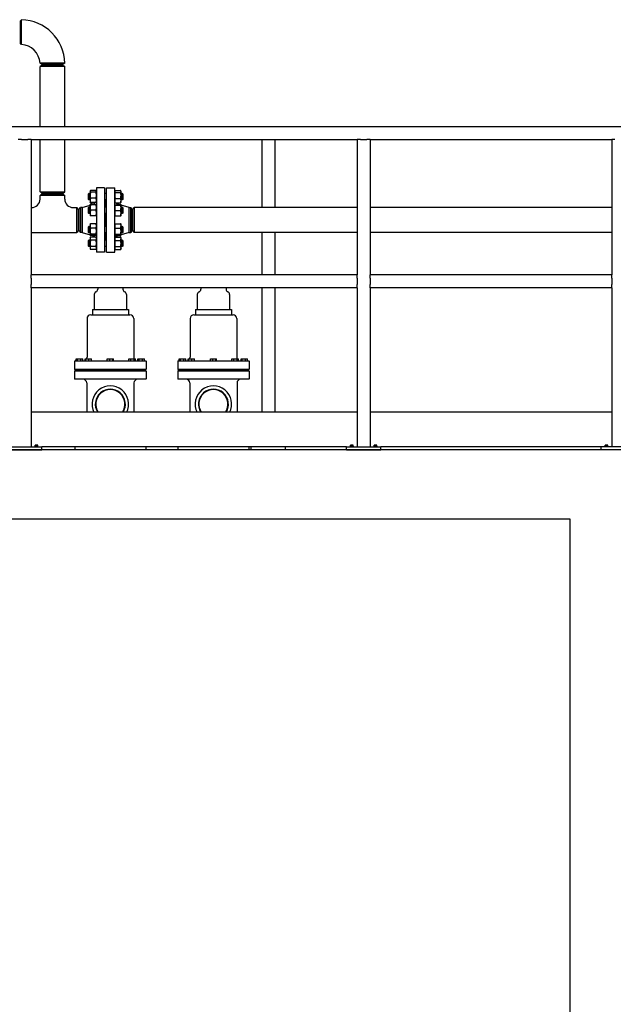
# Model space of a CAD drawing. Header units: inches. Extents: x 24 to 1128, y -69 to 748.
# Tile 508 of 656: x 660 to 729, y 275 to 389. Entities that reach past the tile are written whole.
import ezdxf

# ---------------------------------------------------------------- set-up
doc = ezdxf.new("R2010")
doc.units = ezdxf.units.IN
doc.header["$LTSCALE"] = 32
doc.header["$MEASUREMENT"] = 0
doc.layers.add('Visible (ANSI)', color=7, linetype='Continuous', lineweight=30)

msp = doc.modelspace()

# ---------------------------------------------------------------- linework, layer by layer
at = {"layer": 'Visible (ANSI)'}
for p, q in [((660.28563, 389.10117), (660.42801, 389.28672)), ((660.28563, 389.10107), (660.28563, 386.59617)), ((660.42795, 386.40428), (660.28563, 386.59617)), ((662.78313, 384.09867), (662.59124, 384.24099)), ((662.78563, 383.97367), (662.59813, 383.8298)), ((665.47313, 383.8298), (662.59813, 383.8298)), ((662.59813, 376.85867), (662.59813, 383.8298)), ((662.78313, 384.09867), (665.28803, 384.09867)), ((662.78563, 383.97367), (665.28563, 383.97367)), ((665.28563, 383.97367), (665.47313, 383.8298)), ((665.47368, 384.24104), (665.28813, 384.09867)), ((665.47313, 376.85867), (665.47313, 383.8298)), ((620.57163, 376.85867), (730.27356, 376.85867)), ((660.42613, 375.35867), (660.05113, 375.35867)), ((660.42613, 375.35867), (661.17613, 375.35867)), ((661.55113, 375.35867), (661.17613, 375.35867)), ((661.55113, 375.35867), (661.55113, 359.60867)), ((661.55113, 375.35867), (699.53063, 375.35867)), ((662.59813, 369.25254), (662.59813, 375.35867)), ((665.47313, 369.25254), (665.47313, 375.35867)), ((688.43688, 375.35867), (688.43688, 367.42117)), ((689.93688, 375.35867), (689.93688, 367.42117)), ((699.53063, 375.35867), (699.53063, 359.60867)), ((699.90563, 375.35867), (699.53063, 375.35867)), ((699.90563, 375.35867), (700.65563, 375.35867)), ((701.03063, 375.35867), (700.65563, 375.35867)), ((701.03063, 375.35867), (701.03063, 359.60867)), ((701.03063, 375.35867), (729.15563, 375.35867)), ((729.15563, 375.35867), (729.15563, 359.60867)), ((729.53063, 375.35867), (729.15563, 375.35867)), ((662.78313, 368.98367), (662.59563, 368.8398)), ((662.59813, 369.25254), (665.47313, 369.25254)), ((662.78563, 369.10867), (662.59813, 369.25254)), ((662.78313, 368.98367), (665.28813, 368.98367)), ((665.28563, 369.10867), (662.78563, 369.10867)), ((665.28563, 369.10867), (665.47313, 369.25254)), ((665.28813, 368.98367), (665.47563, 368.8398)), ((668.22563, 369.01238), (668.28813, 369.07488)), ((668.22563, 368.38738), (668.22563, 369.01238)), ((668.28813, 369.07488), (668.28813, 368.32488)), ((668.42663, 369.07488), (668.28813, 369.07488)), ((668.42663, 369.32488), (668.43691, 369.34692)), ((668.42663, 369.32488), (668.42663, 369.30358)), ((668.42663, 369.30358), (668.42663, 368.86164)), ((668.42663, 368.86164), (668.42663, 368.25793)), ((668.43691, 369.34692), (668.47172, 369.42156)), ((669.11555, 369.42156), (668.47172, 369.42156)), ((669.11555, 369.39697), (668.47172, 369.39697)), ((669.11555, 369.21019), (668.47172, 369.21019)), ((669.15035, 369.34692), (669.11555, 369.42156)), ((669.16063, 369.32488), (669.15035, 369.34692)), ((669.16063, 369.73367), (669.16063, 362.23367)), ((670.10063, 369.73367), (669.16063, 369.73367)), ((670.10063, 369.73367), (670.10063, 362.23367)), ((670.35063, 369.07488), (670.10063, 369.07488)), ((670.35063, 362.23367), (670.35063, 369.73367)), ((670.35063, 369.73367), (671.29063, 369.73367)), ((671.29063, 362.23367), (671.29063, 369.73367)), ((671.29063, 369.32488), (671.30293, 369.35124)), ((671.33572, 369.4012), (671.97955, 369.4012)), ((671.33572, 369.19795), (671.97955, 369.19795)), ((672.02463, 369.32488), (672.01234, 369.35124)), ((672.02463, 369.29958), (672.02463, 369.32488)), ((672.02463, 368.84728), (672.02463, 369.29958)), ((672.16313, 369.07488), (672.02463, 369.07488)), ((672.16313, 368.32488), (672.16313, 369.07488)), ((672.22563, 369.01238), (672.16313, 369.07488)), ((672.22563, 369.01238), (672.22563, 368.38738)), ((665.47563, 368.8398), (662.59563, 368.8398)), ((662.59563, 368.42367), (662.59563, 368.8398)), ((665.47563, 368.42367), (665.47563, 368.8398)), ((667.4873, 367.42367), (668.42663, 367.72119)), ((668.22563, 368.38738), (668.28813, 368.32488)), ((668.42663, 368.32488), (668.28813, 368.32488)), ((668.42663, 368.25793), (668.42663, 368.07488)), ((668.42663, 368.07488), (668.43691, 368.05283)), ((668.42663, 367.73376), (668.43691, 367.75581)), ((668.42663, 367.73376), (668.42663, 367.42126)), ((668.43691, 368.05283), (668.47172, 367.97819)), ((668.46632, 367.73376), (668.81161, 367.84312)), ((669.11555, 368.51309), (668.47172, 368.51309)), ((669.11555, 368.00278), (668.47172, 368.00278)), ((669.02575, 367.97819), (668.47172, 367.97819)), ((668.69395, 367.80586), (668.47172, 367.80586)), ((669.11555, 367.73376), (668.47172, 367.73376)), ((669.16063, 368.07488), (669.15035, 368.05283)), ((670.35063, 368.32488), (670.10063, 368.32488)), ((670.16063, 368.04367), (670.10063, 368.04367)), ((670.16063, 368.04367), (670.16063, 367.48376)), ((670.16563, 367.92367), (670.16063, 367.92367)), ((670.16563, 368.32488), (670.16563, 367.48376)), ((670.28563, 368.32488), (670.28563, 367.48376)), ((670.29063, 367.92367), (670.28563, 367.92367)), ((670.29063, 367.48376), (670.29063, 368.04367)), ((670.29063, 368.04367), (670.35063, 368.04367)), ((671.29063, 368.07488), (671.30293, 368.04851)), ((671.29063, 367.73376), (671.29071, 367.73393)), ((671.33572, 368.49662), (671.97955, 368.49662)), ((671.33572, 367.99855), (671.97955, 367.99855)), ((671.33572, 367.74214), (671.97955, 367.74214)), ((671.33572, 367.72503), (671.97955, 367.72503)), ((671.95849, 367.74214), (671.63966, 367.84312)), ((671.77191, 367.80123), (671.97955, 367.80123)), ((672.02463, 368.07488), (672.01234, 368.04851)), ((672.02455, 367.73393), (672.01617, 367.7519)), ((672.02463, 367.73376), (672.02455, 367.73393)), ((672.02463, 368.24758), (672.02463, 368.84728)), ((672.16313, 368.32488), (672.02463, 368.32488)), ((672.02463, 368.07488), (672.02463, 368.24758)), ((672.02463, 367.73358), (672.02463, 367.73376)), ((672.02463, 367.40834), (672.02463, 367.73358)), ((672.96397, 367.42367), (672.02463, 367.72119)), ((672.22563, 368.38738), (672.16313, 368.32488)), ((661.55113, 367.42367), (661.59563, 367.42367)), ((666.47563, 367.42367), (666.89176, 367.42367)), ((666.89176, 364.54367), (666.89176, 367.42367)), ((667.03563, 367.23617), (666.89176, 367.42367)), ((667.03563, 367.23617), (667.03563, 364.73117)), ((667.16063, 367.23617), (667.30451, 367.42367)), ((667.16063, 364.73117), (667.16063, 367.23617)), ((667.4873, 367.42367), (667.30451, 367.42367)), ((667.30451, 367.42367), (667.30451, 364.54367)), ((667.4873, 367.42367), (667.4873, 364.54367)), ((668.22563, 367.42126), (668.28813, 367.48376)), ((668.22563, 366.79626), (668.22563, 367.42126)), ((668.22563, 366.79626), (668.28813, 366.73376)), ((668.28813, 367.48376), (668.28813, 366.73376)), ((668.42663, 367.48376), (668.28813, 367.48376)), ((668.42663, 366.73376), (668.28813, 366.73376)), ((668.42663, 367.42126), (668.42663, 366.79626)), ((668.42663, 366.79626), (668.42663, 366.48376)), ((669.11555, 367.10876), (668.47172, 367.10876)), ((670.35063, 367.48376), (670.10063, 367.48376)), ((670.35063, 366.73376), (670.10063, 366.73376)), ((670.16063, 366.73376), (670.16063, 365.23358)), ((670.16563, 366.73376), (670.16563, 365.23358)), ((670.28563, 366.73376), (670.28563, 365.23358)), ((670.29063, 365.23358), (670.29063, 366.73376)), ((671.33572, 367.09165), (671.97955, 367.09165)), ((672.16313, 367.48376), (672.02463, 367.48376)), ((672.02463, 366.78352), (672.02463, 367.40834)), ((672.02463, 366.48376), (672.02463, 366.78352)), ((672.16313, 366.73376), (672.02463, 366.73376)), ((672.16313, 366.73376), (672.16313, 367.48376)), ((672.22563, 367.42126), (672.16313, 367.48376)), ((672.22563, 366.79626), (672.16313, 366.73376)), ((672.22563, 367.42126), (672.22563, 366.79626)), ((672.96397, 364.54367), (672.96397, 367.42367)), ((672.96397, 367.42367), (673.14676, 367.42367)), ((673.14676, 364.54367), (673.14676, 367.42367)), ((673.29063, 367.23617), (673.14676, 367.42367)), ((673.29063, 367.23617), (673.29063, 364.73117)), ((673.41563, 367.23367), (673.55951, 367.42117)), ((673.41563, 364.73367), (673.41563, 367.23367)), ((673.55951, 367.42117), (673.55951, 364.54617)), ((699.53063, 367.42117), (673.55951, 367.42117)), ((729.15563, 367.42117), (701.03063, 367.42117)), ((668.42663, 365.48358), (668.43691, 365.50563)), ((668.42663, 365.48358), (668.42663, 365.30052)), ((669.11555, 366.48376), (668.47172, 366.48376)), ((669.11555, 365.55568), (668.47172, 365.55568)), ((669.16063, 365.48358), (669.15035, 365.50563)), ((671.29063, 366.48376), (671.29071, 366.48358)), ((671.29063, 365.48358), (671.29909, 365.50172)), ((671.33572, 366.47538), (671.97955, 366.47538)), ((671.33572, 365.55105), (671.97955, 365.55105)), ((672.02463, 365.48358), (672.01617, 365.50172)), ((672.02463, 366.48376), (672.02455, 366.48358)), ((672.02463, 365.28992), (672.02463, 365.48358)), ((661.55113, 364.54367), (666.89176, 364.54367)), ((667.03563, 364.73117), (666.89176, 364.54367)), ((667.16063, 364.73117), (667.30451, 364.54367)), ((667.4873, 364.54367), (667.30451, 364.54367)), ((667.4873, 364.54367), (668.42663, 364.24615)), ((668.22563, 365.17108), (668.28813, 365.23358)), ((668.22563, 364.54608), (668.22563, 365.17108)), ((668.22563, 364.54608), (668.28813, 364.48358)), ((668.28813, 365.23358), (668.28813, 364.48358)), ((668.42663, 365.23358), (668.28813, 365.23358)), ((668.42663, 364.48358), (668.28813, 364.48358)), ((668.42663, 365.30052), (668.42663, 364.69682)), ((668.42663, 364.69682), (668.42663, 364.25488)), ((669.11555, 365.04537), (668.47172, 365.04537)), ((669.11555, 364.34827), (668.47172, 364.34827)), ((670.35063, 365.23358), (670.10063, 365.23358)), ((670.35063, 364.48358), (670.10063, 364.48358)), ((670.16063, 364.48358), (670.16063, 363.92367)), ((670.16563, 364.48358), (670.16563, 363.64246)), ((670.28563, 364.48358), (670.28563, 363.64246)), ((670.29063, 363.92367), (670.29063, 364.48358)), ((671.33572, 365.02879), (671.97955, 365.02879)), ((671.33572, 364.33632), (671.97955, 364.33632)), ((672.02463, 364.68256), (672.02463, 365.28992)), ((672.16313, 365.23358), (672.02463, 365.23358)), ((672.02463, 364.25121), (672.02463, 364.68256)), ((672.96397, 364.54367), (672.02463, 364.24615)), ((672.16313, 364.48358), (672.02463, 364.48358)), ((672.16313, 364.48358), (672.16313, 365.23358)), ((672.22563, 365.17108), (672.16313, 365.23358)), ((672.22563, 364.54608), (672.16313, 364.48358)), ((672.22563, 365.17108), (672.22563, 364.54608)), ((672.96397, 364.54367), (673.14676, 364.54367)), ((673.29063, 364.73117), (673.14676, 364.54367)), ((673.41563, 364.73367), (673.55951, 364.54617)), ((699.53063, 364.54617), (673.55951, 364.54617)), ((688.43688, 364.54617), (688.43688, 359.60867)), ((689.93688, 364.54617), (689.93688, 359.60867)), ((729.15563, 364.54617), (701.03063, 364.54617)), ((668.22563, 363.57996), (668.28813, 363.64246)), ((668.22563, 362.95496), (668.22563, 363.57996)), ((668.28813, 363.64246), (668.28813, 362.89246)), ((668.42663, 363.64246), (668.28813, 363.64246)), ((668.42663, 364.25488), (668.42663, 364.23358)), ((668.42663, 364.23358), (668.43691, 364.21153)), ((668.42663, 363.89246), (668.47172, 363.98915)), ((668.42663, 363.89246), (668.42663, 363.80873)), ((668.42663, 363.80873), (668.42663, 363.26746)), ((668.42663, 363.26746), (668.42663, 362.7262)), ((669.11555, 364.16148), (668.47172, 364.16148)), ((669.11555, 363.98915), (668.47172, 363.98915)), ((669.11555, 363.62831), (668.47172, 363.62831)), ((668.69395, 364.16148), (668.81161, 364.12422)), ((669.16063, 363.89246), (669.11555, 363.98915)), ((669.16063, 364.23358), (669.15035, 364.21153)), ((670.16063, 363.92367), (670.10063, 363.92367)), ((670.35063, 363.64246), (670.10063, 363.64246)), ((670.16563, 364.04367), (670.16063, 364.04367)), ((670.29063, 364.04367), (670.28563, 364.04367)), ((670.29063, 363.92367), (670.35063, 363.92367)), ((671.29063, 364.23358), (671.29909, 364.21544)), ((671.29063, 363.89246), (671.33127, 363.97961)), ((671.33572, 364.16611), (671.97955, 364.16611)), ((671.33572, 363.98895), (671.97955, 363.98895)), ((671.33572, 363.61339), (671.97955, 363.61339)), ((671.77191, 364.16611), (671.63966, 364.12422)), ((672.02463, 363.89246), (671.984, 363.97961)), ((672.02463, 364.23358), (672.01617, 364.21544)), ((672.02463, 364.23358), (672.02463, 364.25121)), ((672.02463, 363.80117), (672.02463, 363.89246)), ((672.02463, 363.25265), (672.02463, 363.80117)), ((672.16313, 363.64246), (672.02463, 363.64246)), ((672.02463, 362.71894), (672.02463, 363.25265)), ((672.16313, 362.89246), (672.16313, 363.64246)), ((672.22563, 363.57996), (672.16313, 363.64246)), ((672.22563, 363.57996), (672.22563, 362.95496)), ((668.22563, 362.95496), (668.28813, 362.89246)), ((668.42663, 362.89246), (668.28813, 362.89246)), ((668.42663, 362.7262), (668.42663, 362.64246)), ((668.42663, 362.64246), (668.47172, 362.54578)), ((669.11555, 362.90662), (668.47172, 362.90662)), ((669.11555, 362.54578), (668.47172, 362.54578)), ((669.16063, 362.64246), (669.11555, 362.54578)), ((670.10063, 362.23367), (669.16063, 362.23367)), ((670.35063, 362.89246), (670.10063, 362.89246)), ((670.35063, 362.23367), (671.29063, 362.23367)), ((671.29063, 362.64246), (671.33127, 362.55532)), ((671.33572, 362.89191), (671.97955, 362.89191)), ((671.33572, 362.54598), (671.97955, 362.54598)), ((672.02463, 362.64246), (671.984, 362.55532)), ((672.16313, 362.89246), (672.02463, 362.89246)), ((672.02463, 362.64246), (672.02463, 362.71894)), ((672.22563, 362.95496), (672.16313, 362.89246)), ((699.53063, 359.60867), (661.55113, 359.60867)), ((661.55113, 359.23367), (661.55113, 359.60867)), ((661.55113, 359.23367), (661.55113, 358.48367)), ((699.53063, 359.23367), (699.53063, 359.60867)), ((699.53063, 359.23367), (699.53063, 358.48367)), ((729.15563, 359.60867), (701.03063, 359.60867)), ((701.03063, 359.23367), (701.03063, 359.60867)), ((701.03063, 359.23367), (701.03063, 358.48367)), ((729.15563, 359.23367), (729.15563, 359.60867)), ((729.15563, 359.23367), (729.15563, 358.48367)), ((661.55113, 358.10867), (661.55113, 358.48367)), ((661.55113, 358.10867), (661.55113, 339.60867)), ((699.53063, 358.10867), (661.55113, 358.10867)), ((669.31188, 358.10867), (669.31188, 357.91789)), ((672.24938, 358.10867), (672.24938, 357.91789)), ((681.31188, 358.10867), (681.31188, 357.91789)), ((684.24938, 358.10867), (684.24938, 357.91789)), ((688.43688, 358.10867), (688.43688, 343.60867)), ((689.93688, 358.10867), (689.93688, 343.60867)), ((699.53063, 358.10867), (699.53063, 358.48367)), ((699.53063, 358.10867), (699.53063, 339.60867)), ((701.03063, 358.10867), (701.03063, 358.48367)), ((701.03063, 358.10867), (701.03063, 339.60867)), ((729.15563, 358.10867), (701.03063, 358.10867)), ((729.15563, 358.10867), (729.15563, 358.48367)), ((729.15563, 358.10867), (729.15563, 339.60867)), ((668.90563, 357.33242), (668.90563, 355.58242)), ((672.65563, 357.33242), (672.65563, 355.58242)), ((680.90563, 357.33242), (680.90563, 355.58242)), ((684.65563, 357.33242), (684.65563, 355.58242)), ((668.68688, 355.58242), (672.87438, 355.58242)), ((668.68688, 355.58242), (668.68688, 354.95742)), ((672.87438, 355.58242), (672.87438, 354.95742)), ((680.68688, 355.58242), (684.87438, 355.58242)), ((680.68688, 355.58242), (680.68688, 354.95742)), ((684.87438, 355.58242), (684.87438, 354.95742)), ((668.06188, 354.51992), (668.06188, 350.01992)), ((668.49938, 354.95742), (673.06188, 354.95742)), ((673.49938, 354.51992), (673.49938, 350.01992)), ((680.06188, 354.51992), (680.06188, 350.01992)), ((680.49938, 354.95742), (685.06188, 354.95742)), ((685.49938, 354.51992), (685.49938, 350.01992)), ((666.66605, 349.58242), (666.62438, 349.54075)), ((674.93688, 349.54075), (666.62438, 349.54075)), ((666.62438, 349.54075), (666.62438, 348.62409)), ((666.66605, 349.58242), (674.89522, 349.58242)), ((666.80927, 349.58242), (666.80927, 349.83242)), ((666.80927, 349.83242), (666.94823, 349.83242)), ((666.94823, 349.83242), (667.32585, 349.83242)), ((666.94823, 349.58242), (666.94823, 349.83242)), ((667.32585, 349.83242), (667.5645, 349.83242)), ((667.32585, 349.58242), (667.32585, 349.83242)), ((667.5645, 349.58242), (667.5645, 349.83242)), ((667.85982, 349.83242), (667.88962, 349.83242)), ((667.85982, 349.65117), (667.85982, 349.83242)), ((667.88962, 349.83242), (667.93176, 349.83242)), ((667.88962, 349.58242), (667.88962, 349.83242)), ((667.93176, 349.58242), (667.93176, 349.83242)), ((667.93176, 349.83242), (668.28161, 349.83242)), ((668.28161, 349.83242), (668.58932, 349.83242)), ((668.28161, 349.58242), (668.28161, 349.83242)), ((668.58932, 349.58242), (668.58932, 349.83242)), ((670.42483, 349.83242), (670.72308, 349.83242)), ((670.42483, 349.58242), (670.42483, 349.83242)), ((670.72308, 349.58242), (670.72308, 349.83242)), ((670.72308, 349.83242), (671.07888, 349.83242)), ((671.07888, 349.83242), (671.13643, 349.83242)), ((671.07888, 349.58242), (671.07888, 349.83242)), ((671.13643, 349.58242), (671.13643, 349.83242)), ((672.94215, 349.83242), (673.16847, 349.83242)), ((672.94215, 349.58242), (672.94215, 349.83242)), ((673.16847, 349.83242), (673.54812, 349.83242)), ((673.16847, 349.58242), (673.16847, 349.83242)), ((673.54812, 349.58242), (673.54812, 349.83242)), ((673.54812, 349.83242), (673.70144, 349.83242)), ((673.70144, 349.58242), (673.70144, 349.83242)), ((673.99677, 349.83242), (674.13573, 349.83242)), ((673.99677, 349.58242), (673.99677, 349.83242)), ((674.13573, 349.83242), (674.51335, 349.83242)), ((674.13573, 349.58242), (674.13573, 349.83242)), ((674.51335, 349.83242), (674.752, 349.83242)), ((674.51335, 349.58242), (674.51335, 349.83242)), ((674.752, 349.58242), (674.752, 349.83242)), ((674.89522, 349.58242), (674.93688, 349.54075)), ((674.93688, 349.54075), (674.93688, 348.62409)), ((678.66605, 349.58242), (678.62438, 349.54075)), ((686.93688, 349.54075), (678.62438, 349.54075)), ((678.62438, 349.54075), (678.62438, 348.62409)), ((678.66605, 349.58242), (686.89522, 349.58242)), ((678.80927, 349.58242), (678.80927, 349.83242)), ((678.80927, 349.83242), (678.94823, 349.83242)), ((678.94823, 349.83242), (679.32585, 349.83242)), ((678.94823, 349.58242), (678.94823, 349.83242)), ((679.32585, 349.83242), (679.5645, 349.83242)), ((679.32585, 349.58242), (679.32585, 349.83242)), ((679.5645, 349.58242), (679.5645, 349.83242)), ((679.85982, 349.83242), (679.88962, 349.83242)), ((679.85982, 349.65117), (679.85982, 349.83242)), ((679.88962, 349.83242), (679.93176, 349.83242)), ((679.88962, 349.58242), (679.88962, 349.83242)), ((679.93176, 349.58242), (679.93176, 349.83242)), ((679.93176, 349.83242), (680.28161, 349.83242)), ((680.28161, 349.83242), (680.58932, 349.83242)), ((680.28161, 349.58242), (680.28161, 349.83242)), ((680.58932, 349.58242), (680.58932, 349.83242)), ((682.42483, 349.83242), (682.72308, 349.83242)), ((682.42483, 349.58242), (682.42483, 349.83242)), ((682.72308, 349.58242), (682.72308, 349.83242)), ((682.72308, 349.83242), (683.07888, 349.83242)), ((683.07888, 349.83242), (683.13643, 349.83242)), ((683.07888, 349.58242), (683.07888, 349.83242)), ((683.13643, 349.58242), (683.13643, 349.83242)), ((684.94215, 349.83242), (685.16847, 349.83242)), ((684.94215, 349.58242), (684.94215, 349.83242)), ((685.16847, 349.83242), (685.54812, 349.83242)), ((685.16847, 349.58242), (685.16847, 349.83242)), ((685.54812, 349.58242), (685.54812, 349.83242)), ((685.54812, 349.83242), (685.70144, 349.83242)), ((685.70144, 349.58242), (685.70144, 349.83242)), ((685.99677, 349.83242), (686.13573, 349.83242)), ((685.99677, 349.58242), (685.99677, 349.83242)), ((686.13573, 349.83242), (686.51335, 349.83242)), ((686.13573, 349.58242), (686.13573, 349.83242)), ((686.51335, 349.83242), (686.752, 349.83242)), ((686.51335, 349.58242), (686.51335, 349.83242)), ((686.752, 349.58242), (686.752, 349.83242)), ((686.89522, 349.58242), (686.93688, 349.54075)), ((686.93688, 349.54075), (686.93688, 348.62409)), ((666.62438, 348.62409), (674.93688, 348.62409)), ((666.66605, 348.58242), (666.62438, 348.62409)), ((666.66605, 348.45742), (666.62438, 348.41575)), ((674.93688, 348.41575), (666.62438, 348.41575)), ((666.62438, 348.41575), (666.62438, 347.49909)), ((674.89522, 348.58242), (666.66605, 348.58242)), ((666.66605, 348.45742), (674.89522, 348.45742)), ((666.78063, 348.58242), (666.78063, 348.45742)), ((674.78063, 348.58242), (674.78063, 348.45742)), ((674.89522, 348.58242), (674.93688, 348.62409)), ((674.89522, 348.45742), (674.93688, 348.41575)), ((674.93688, 348.41575), (674.93688, 347.49909)), ((678.62438, 348.62409), (686.93688, 348.62409)), ((678.66605, 348.58242), (678.62438, 348.62409)), ((678.66605, 348.45742), (678.62438, 348.41575)), ((686.93688, 348.41575), (678.62438, 348.41575)), ((678.62438, 348.41575), (678.62438, 347.49909)), ((686.89522, 348.58242), (678.66605, 348.58242)), ((678.66605, 348.45742), (686.89522, 348.45742)), ((678.78063, 348.58242), (678.78063, 348.45742)), ((686.78063, 348.58242), (686.78063, 348.45742)), ((686.89522, 348.58242), (686.93688, 348.62409)), ((686.89522, 348.45742), (686.93688, 348.41575)), ((686.93688, 348.41575), (686.93688, 347.49909)), ((666.62438, 347.49909), (674.93688, 347.49909)), ((666.66605, 347.45742), (666.62438, 347.49909)), ((674.89522, 347.45742), (666.66605, 347.45742)), ((674.89522, 347.45742), (674.93688, 347.49909)), ((678.62438, 347.49909), (686.93688, 347.49909)), ((678.66605, 347.45742), (678.62438, 347.49909)), ((686.89522, 347.45742), (678.66605, 347.45742)), ((686.89522, 347.45742), (686.93688, 347.49909)), ((668.03063, 347.01992), (668.03063, 343.60867)), ((673.53063, 347.01992), (673.53063, 343.60867)), ((680.03063, 347.01992), (680.03063, 343.60867)), ((685.53063, 347.01992), (685.53063, 343.60867)), ((699.53063, 343.60867), (661.55113, 343.60867)), ((729.15563, 343.60867), (701.03063, 343.60867)), ((732.28063, 339.23367), (489.28063, 339.23367)), ((658.80113, 339.60867), (662.80113, 339.60867)), ((658.80113, 339.23367), (662.80113, 339.23367)), ((661.96013, 339.64767), (662.39213, 339.64767)), ((661.96013, 339.64767), (661.96013, 339.60867)), ((662.09813, 339.80267), (662.02013, 339.80267)), ((662.02013, 339.80267), (662.02013, 339.78345)), ((662.02013, 339.64767), (662.02013, 339.78345)), ((662.25413, 339.80267), (662.09813, 339.80267)), ((662.17613, 339.64767), (662.17613, 339.78345)), ((662.33213, 339.80267), (662.25413, 339.80267)), ((662.33213, 339.78345), (662.33213, 339.80267)), ((662.33213, 339.64767), (662.33213, 339.78345)), ((662.39213, 339.64767), (662.39213, 339.60867)), ((698.28063, 339.60867), (662.80113, 339.60867)), ((662.80113, 339.23367), (662.80113, 339.60867)), ((666.65563, 339.60867), (666.65563, 339.23367)), ((674.90563, 339.60867), (674.90563, 339.23367)), ((678.65563, 339.60867), (678.65563, 339.23367)), ((686.90563, 339.60867), (686.90563, 339.23367)), ((687.18688, 339.23367), (687.18688, 339.60867)), ((691.18688, 339.23367), (691.18688, 339.60867)), ((698.28063, 339.23367), (698.28063, 339.60867)), ((698.28063, 339.60867), (702.28063, 339.60867)), ((698.28063, 339.23367), (702.28063, 339.23367)), ((698.68963, 339.64767), (699.12163, 339.64767)), ((698.68963, 339.64767), (698.68963, 339.60867)), ((698.82763, 339.80267), (698.74963, 339.80267)), ((698.74963, 339.80267), (698.74963, 339.78345)), ((698.74963, 339.64767), (698.74963, 339.78345)), ((698.98363, 339.80267), (698.82763, 339.80267)), ((698.90563, 339.64767), (698.90563, 339.78345)), ((699.06163, 339.80267), (698.98363, 339.80267)), ((699.06163, 339.78345), (699.06163, 339.80267)), ((699.06163, 339.64767), (699.06163, 339.78345)), ((699.12163, 339.64767), (699.12163, 339.60867)), ((701.43963, 339.64767), (701.87163, 339.64767)), ((701.43963, 339.64767), (701.43963, 339.60867)), ((701.57763, 339.80267), (701.49963, 339.80267)), ((701.49963, 339.80267), (701.49963, 339.78345)), ((701.49963, 339.64767), (701.49963, 339.78345)), ((701.73363, 339.80267), (701.57763, 339.80267)), ((701.65563, 339.64767), (701.65563, 339.78345)), ((701.81163, 339.80267), (701.73363, 339.80267)), ((701.81163, 339.78345), (701.81163, 339.80267)), ((701.81163, 339.64767), (701.81163, 339.78345)), ((701.87163, 339.64767), (701.87163, 339.60867)), ((727.90563, 339.60867), (702.28063, 339.60867)), ((702.28063, 339.23367), (702.28063, 339.60867)), ((731.90563, 339.60867), (727.90563, 339.60867)), ((727.90563, 339.60867), (727.90563, 339.23367)), ((731.90563, 339.23367), (727.90563, 339.23367)), ((728.31463, 339.64767), (728.74663, 339.64767)), ((728.31463, 339.64767), (728.31463, 339.60867)), ((728.45263, 339.80267), (728.37463, 339.80267)), ((728.37463, 339.80267), (728.37463, 339.78345)), ((728.37463, 339.64767), (728.37463, 339.78345)), ((728.60863, 339.80267), (728.45263, 339.80267)), ((728.53063, 339.64767), (728.53063, 339.78345)), ((728.68663, 339.80267), (728.60863, 339.80267)), ((728.68663, 339.78345), (728.68663, 339.80267)), ((728.68663, 339.64767), (728.68663, 339.78345)), ((728.74663, 339.64767), (728.74663, 339.60867)), ((497.28063, 331.23367), (724.28063, 331.23367)), ((724.28063, 331.23367), (724.28063, 185.36817))]:
    msp.add_line(p, q, dxfattribs=at)
for centre, radius, start, end in [((660.28563, 384.09867), 5.19, 1.5719678, 88.4280322), ((660.28563, 384.09867), 2.31, 3.5322723, 86.4677277), ((661.59563, 368.42367), 1, 270, 0), ((666.47563, 368.42367), 1, 180, 270), ((668.66063, 368.31978), 0.5, 287.5747165, 320.6533712), ((671.79063, 368.31978), 0.5, 219.9764575, 252.4252835), ((668.66063, 363.64756), 0.5, 43.0936045, 72.4252835), ((671.79063, 363.64756), 0.5, 107.5747165, 136.9381995), ((669.21813, 357.33242), 0.3125, 110.4873151, 180), ((668.99938, 357.91789), 0.3125, 290.4873151, 0), ((672.56188, 357.91789), 0.3125, 180, 249.5126849), ((672.34313, 357.33242), 0.3125, 0, 69.5126849), ((681.21813, 357.33242), 0.3125, 110.4873151, 180), ((680.99938, 357.91789), 0.3125, 290.4873151, 0), ((684.56188, 357.91789), 0.3125, 180, 249.5126849), ((684.34313, 357.33242), 0.3125, 0, 69.5126849), ((668.49938, 354.51992), 0.4375, 90, 180), ((673.06188, 354.51992), 0.4375, 0, 90), ((680.49938, 354.51992), 0.4375, 90, 180), ((685.06188, 354.51992), 0.4375, 0, 90), ((667.62438, 350.01992), 0.4375, 270, 307.3185716), ((667.62438, 350.01992), 0.4375, 334.6230665, 0), ((673.93688, 350.01992), 0.4375, 180, 205.3769335), ((673.93688, 350.01992), 0.4375, 237.4422115, 270), ((679.62438, 350.01992), 0.4375, 270, 307.3185716), ((679.62438, 350.01992), 0.4375, 334.6230665, 0), ((685.93688, 350.01992), 0.4375, 180, 205.3769335), ((685.93688, 350.01992), 0.4375, 237.4422115, 270), ((667.59313, 347.01992), 0.4375, 0, 90), ((673.96813, 347.01992), 0.4375, 90, 180), ((679.59313, 347.01992), 0.4375, 0, 90), ((685.96813, 347.01992), 0.4375, 90, 180), ((670.78063, 344.55117), 2.125, 333.6707107, 206.3292893), ((670.78063, 344.55117), 1.75, 327.4135573, 212.5864427), ((670.78063, 344.55117), 1.69542, 326.226708, 213.773292), ((682.78063, 344.55117), 2.125, 333.6707107, 206.3292893), ((682.78063, 344.55117), 1.75, 327.4135573, 212.5864427), ((682.78063, 344.55117), 1.69542, 326.226708, 213.773292)]:
    msp.add_arc(centre, radius, start, end, dxfattribs=at)
for centre, start_param, end_param in [((662.09813, 339.58205), 0, 0.420534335), ((662.09813, 339.58205), 5.862650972, 6.283185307), ((662.25413, 339.58205), 0, 0.420534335), ((662.25413, 339.58205), 5.862650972, 6.283185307), ((698.82763, 339.58205), 0, 0.420534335), ((698.82763, 339.58205), 5.862650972, 6.283185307), ((698.98363, 339.58205), 0, 0.420534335), ((698.98363, 339.58205), 5.862650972, 6.283185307), ((701.57763, 339.58205), 0, 0.420534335), ((701.57763, 339.58205), 5.862650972, 6.283185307), ((701.73363, 339.58205), 0, 0.420534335), ((701.73363, 339.58205), 5.862650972, 6.283185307), ((728.45263, 339.58205), 0, 0.420534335), ((728.45263, 339.58205), 5.862650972, 6.283185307), ((728.60863, 339.58205), 0, 0.420534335), ((728.60863, 339.58205), 5.862650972, 6.283185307)]:
    msp.add_ellipse(centre, major_axis=(0, 0.22062), ratio=0.866025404, start_param=start_param, end_param=end_param, dxfattribs=at)
for points, knots in [([(660.42795, 386.40428), (660.42795, 386.40428), (660.42796, 386.42601), (660.42797, 386.52533), (660.42798, 386.61956), (660.428, 386.86639), (660.42801, 387.01825), (660.42802, 387.37113), (660.42802, 387.5751), (660.42802, 387.9858), (660.42802, 388.19229), (660.42802, 388.57966), (660.42801, 388.759), (660.42801, 389.04725), (660.42801, 389.1562), (660.42801, 389.26411), (660.42801, 389.28652), (660.42801, 389.2866)], [-3.141592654, -3.141592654, -3.141592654, -3.141592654, -2.843069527, -2.843069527, -2.443152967, -2.443152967, -2.047304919, -2.047304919, -1.617730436, -1.617730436, -1.190890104, -1.190890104, -0.747756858, -0.747756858, -0.306097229, -0.306097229, 0, 0, 0, 0]), ([(665.47356, 384.24104), (665.47348, 384.24104), (665.45107, 384.24104), (665.34316, 384.24105), (665.23421, 384.24105), (664.94597, 384.24105), (664.76662, 384.24105), (664.37925, 384.24106), (664.17276, 384.24106), (663.76206, 384.24106), (663.5581, 384.24106), (663.20521, 384.24105), (663.05335, 384.24104), (662.80653, 384.24102), (662.71229, 384.24101), (662.61297, 384.24099), (662.59124, 384.24099), (662.59124, 384.24099)], [0, 0, 0, 0, 0.306097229, 0.306097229, 0.747756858, 0.747756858, 1.190890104, 1.190890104, 1.617730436, 1.617730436, 2.047304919, 2.047304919, 2.443152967, 2.443152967, 2.843069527, 2.843069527, 3.141592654, 3.141592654, 3.141592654, 3.141592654])]:
    msp.add_open_spline(points, degree=3, knots=knots, dxfattribs=at)
for points, weights in [([(668.47172, 369.39697), (668.42663, 369.34692), (668.42663, 369.30358)], [1, 1.0379548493, 1]), ([(668.42663, 369.30358), (668.42663, 369.26023), (668.47172, 369.21019)], [1, 1.0379548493, 1]), ([(668.47172, 369.21019), (668.42663, 369.0234), (668.42663, 368.86164)], [1, 1.0379548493, 1]), ([(668.42663, 368.86164), (668.42663, 368.69988), (668.47172, 368.51309)], [1, 1.0379548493, 1]), ([(668.47172, 369.42156), (668.45945, 369.39525), (668.45065, 369.37058)], [1, 1.01005189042, 1.01477953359]), ([(669.13662, 369.37058), (669.12782, 369.39525), (669.11555, 369.42156)], [1.01477953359, 1.01005189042, 1]), ([(669.16063, 369.30358), (669.16063, 369.34692), (669.11555, 369.39697)], [1, 1.0379548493, 1]), ([(669.11555, 369.21019), (669.16063, 369.26023), (669.16063, 369.30358)], [1, 1.0379548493, 1]), ([(669.16063, 368.86164), (669.16063, 369.0234), (669.11555, 369.21019)], [1, 1.0379548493, 1]), ([(669.11555, 368.51309), (669.16063, 368.69988), (669.16063, 368.86164)], [1, 1.0379548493, 1]), ([(671.33572, 369.4012), (671.29063, 369.34674), (671.29063, 369.29958)], [1, 1.0379548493, 1]), ([(671.29063, 369.29958), (671.29063, 369.25241), (671.33572, 369.19795)], [1, 1.0379548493, 1]), ([(671.33572, 369.19795), (671.29063, 369.01003), (671.29063, 368.84728)], [1, 1.0379548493, 1]), ([(672.02463, 369.29958), (672.02463, 369.34674), (671.97955, 369.4012)], [1, 1.0379548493, 1]), ([(671.97955, 369.19795), (672.02463, 369.25241), (672.02463, 369.29958)], [1, 1.0379548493, 1]), ([(672.02463, 368.84728), (672.02463, 369.01003), (671.97955, 369.19795)], [1, 1.0379548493, 1]), ([(668.42663, 367.73376), (668.42663, 367.73376), (668.47172, 367.73376)], [1, 1.0379548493, 1]), ([(668.47172, 368.51309), (668.42663, 368.37635), (668.42663, 368.25793)], [1, 1.0379548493, 1]), ([(668.42663, 368.25793), (668.42663, 368.13952), (668.47172, 368.00278)], [1, 1.0379548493, 1]), ([(668.47172, 367.73376), (668.42663, 367.56629), (668.42663, 367.42126)], [1, 1.0379548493, 1]), ([(668.47172, 368.00278), (668.44795, 368.02917), (668.43691, 368.05283)], [1, 1.01965956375, 1.01895290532]), ([(668.43691, 367.75581), (668.44795, 367.77947), (668.47172, 367.80586)], [1.01895290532, 1.01965956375, 1]), ([(668.45065, 368.02917), (668.45945, 368.0045), (668.47172, 367.97819)], [1.01477953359, 1.01005189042, 1]), ([(668.47172, 367.80586), (668.45945, 367.76864), (668.45065, 367.73376)], [1, 1.01005189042, 1.01477953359]), ([(669.16063, 368.25793), (669.16063, 368.37635), (669.11555, 368.51309)], [1, 1.0379548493, 1]), ([(669.11555, 368.00278), (669.16063, 368.13952), (669.16063, 368.25793)], [1, 1.0379548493, 1]), ([(669.15035, 368.05283), (669.13932, 368.02917), (669.11555, 368.00278)], [1.01895290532, 1.01965956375, 1]), ([(669.16063, 367.42126), (669.16063, 367.56629), (669.11555, 367.73376)], [1, 1.0379548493, 1]), ([(669.11555, 367.73376), (669.16063, 367.73376), (669.16063, 367.73376)], [1, 1.0379548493, 1]), ([(671.29063, 368.84728), (671.29063, 368.68454), (671.33572, 368.49662)], [1, 1.0379548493, 1]), ([(671.33572, 368.49662), (671.29063, 368.36316), (671.29063, 368.24758)], [1, 1.0379548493, 1]), ([(671.29063, 368.24758), (671.29063, 368.13201), (671.33572, 367.99855)], [1, 1.0379548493, 1]), ([(671.33572, 367.74214), (671.29063, 367.73755), (671.29063, 367.73358)], [1, 1.0379548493, 1]), ([(671.29063, 367.73358), (671.29063, 367.72961), (671.33572, 367.72503)], [1, 1.0379548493, 1]), ([(671.33572, 367.72503), (671.29063, 367.55532), (671.29063, 367.40834)], [1, 1.0379548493, 1]), ([(671.33572, 367.99855), (671.31398, 368.02481), (671.30293, 368.04851)], [1, 1.01794778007, 1.01892155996]), ([(671.97955, 368.49662), (672.02463, 368.68454), (672.02463, 368.84728)], [1, 1.0379548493, 1]), ([(672.02463, 368.24758), (672.02463, 368.36316), (671.97955, 368.49662)], [1, 1.0379548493, 1]), ([(671.97955, 367.99855), (672.02463, 368.13201), (672.02463, 368.24758)], [1, 1.0379548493, 1]), ([(672.01234, 368.04851), (672.00129, 368.02481), (671.97955, 367.99855)], [1.01892155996, 1.01794778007, 1]), ([(671.9974, 367.74013), (671.98966, 367.76985), (671.97955, 367.80123)], [1.01293384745, 1.00826801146, 1]), ([(671.97955, 367.80123), (672.00533, 367.77515), (672.01617, 367.7519)], [1, 1.02136030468, 1.01867822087]), ([(672.02463, 367.73358), (672.02463, 367.73755), (671.97955, 367.74214)], [1, 1.0379548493, 1]), ([(671.97955, 367.72503), (672.02463, 367.72961), (672.02463, 367.73358)], [1, 1.0379548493, 1]), ([(672.02463, 367.40834), (672.02463, 367.55532), (671.97955, 367.72503)], [1, 1.0379548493, 1]), ([(668.42663, 367.42126), (668.42663, 367.27623), (668.47172, 367.10876)], [1, 1.0379548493, 1]), ([(668.47172, 367.10876), (668.42663, 366.94129), (668.42663, 366.79626)], [1, 1.0379548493, 1]), ([(668.42663, 366.79626), (668.42663, 366.65123), (668.47172, 366.48376)], [1, 1.0379548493, 1]), ([(669.11555, 367.10876), (669.16063, 367.27623), (669.16063, 367.42126)], [1, 1.0379548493, 1]), ([(669.16063, 366.79626), (669.16063, 366.94129), (669.11555, 367.10876)], [1, 1.0379548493, 1]), ([(669.11555, 366.48376), (669.16063, 366.65123), (669.16063, 366.79626)], [1, 1.0379548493, 1]), ([(671.29063, 367.40834), (671.29063, 367.26137), (671.33572, 367.09165)], [1, 1.0379548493, 1]), ([(671.33572, 367.09165), (671.29063, 366.92652), (671.29063, 366.78352)], [1, 1.0379548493, 1]), ([(671.29063, 366.78352), (671.29063, 366.64051), (671.33572, 366.47538)], [1, 1.0379548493, 1]), ([(671.97955, 367.09165), (672.02463, 367.26137), (672.02463, 367.40834)], [1, 1.0379548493, 1]), ([(672.02463, 366.78352), (672.02463, 366.92652), (671.97955, 367.09165)], [1, 1.0379548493, 1]), ([(671.97955, 366.47538), (672.02463, 366.64051), (672.02463, 366.78352)], [1, 1.0379548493, 1]), ([(668.47172, 366.48376), (668.42663, 366.48376), (668.42663, 366.48376)], [1, 1.0379548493, 1]), ([(668.47172, 365.55568), (668.42663, 365.41894), (668.42663, 365.30052)], [1, 1.0379548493, 1]), ([(668.43691, 365.50563), (668.44795, 365.52929), (668.47172, 365.55568)], [1.01895290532, 1.01965956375, 1]), ([(669.16063, 366.48376), (669.16063, 366.48376), (669.11555, 366.48376)], [1, 1.0379548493, 1]), ([(669.16063, 365.30052), (669.16063, 365.41894), (669.11555, 365.55568)], [1, 1.0379548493, 1]), ([(669.11555, 365.55568), (669.13932, 365.52929), (669.15035, 365.50563)], [1, 1.01965956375, 1.01895290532]), ([(671.33572, 365.55105), (671.29063, 365.41111), (671.29063, 365.28992)], [1, 1.0379548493, 1]), ([(671.33572, 366.47538), (671.29249, 366.47978), (671.29071, 366.48358)], [1, 1.03633477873, 1.00310183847]), ([(671.29909, 365.50172), (671.30993, 365.52497), (671.33572, 365.55105)], [1.01867822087, 1.02136030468, 1]), ([(672.02455, 366.48358), (672.02278, 366.47978), (671.97955, 366.47538)], [1.00310183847, 1.03633477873, 1]), ([(671.97955, 365.55105), (672.00533, 365.52497), (672.01617, 365.50172)], [1, 1.02136030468, 1.01867822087]), ([(672.02463, 365.28992), (672.02463, 365.41111), (671.97955, 365.55105)], [1, 1.0379548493, 1]), ([(668.42663, 365.30052), (668.42663, 365.1821), (668.47172, 365.04537)], [1, 1.0379548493, 1]), ([(668.47172, 365.04537), (668.42663, 364.85858), (668.42663, 364.69682)], [1, 1.0379548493, 1]), ([(668.42663, 364.69682), (668.42663, 364.53506), (668.47172, 364.34827)], [1, 1.0379548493, 1]), ([(668.47172, 364.34827), (668.42663, 364.29822), (668.42663, 364.25488)], [1, 1.0379548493, 1]), ([(669.11555, 365.04537), (669.16063, 365.1821), (669.16063, 365.30052)], [1, 1.0379548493, 1]), ([(669.16063, 364.69682), (669.16063, 364.85858), (669.11555, 365.04537)], [1, 1.0379548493, 1]), ([(669.11555, 364.34827), (669.16063, 364.53506), (669.16063, 364.69682)], [1, 1.0379548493, 1]), ([(669.16063, 364.25488), (669.16063, 364.29822), (669.11555, 364.34827)], [1, 1.0379548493, 1]), ([(671.29063, 365.28992), (671.29063, 365.16873), (671.33572, 365.02879)], [1, 1.0379548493, 1]), ([(671.33572, 365.02879), (671.29063, 364.84324), (671.29063, 364.68256)], [1, 1.0379548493, 1]), ([(671.29063, 364.68256), (671.29063, 364.52187), (671.33572, 364.33632)], [1, 1.0379548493, 1]), ([(671.33572, 364.33632), (671.29063, 364.29071), (671.29063, 364.25121)], [1, 1.0379548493, 1]), ([(671.97955, 365.02879), (672.02463, 365.16873), (672.02463, 365.28992)], [1, 1.0379548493, 1]), ([(672.02463, 364.68256), (672.02463, 364.84324), (671.97955, 365.02879)], [1, 1.0379548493, 1]), ([(671.97955, 364.33632), (672.02463, 364.52187), (672.02463, 364.68256)], [1, 1.0379548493, 1]), ([(672.02463, 364.25121), (672.02463, 364.29071), (671.97955, 364.33632)], [1, 1.0379548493, 1]), ([(668.42663, 364.25488), (668.42663, 364.21153), (668.47172, 364.16148)], [1, 1.0379548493, 1]), ([(668.47172, 363.98915), (668.42663, 363.89246), (668.42663, 363.80873)], [1, 1.0379548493, 1]), ([(668.42663, 363.80873), (668.42663, 363.725), (668.47172, 363.62831)], [1, 1.0379548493, 1]), ([(668.47172, 363.62831), (668.42663, 363.43493), (668.42663, 363.26746)], [1, 1.0379548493, 1]), ([(668.42663, 363.26746), (668.42663, 363.1), (668.47172, 362.90662)], [1, 1.0379548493, 1]), ([(669.11555, 364.16148), (669.16063, 364.21153), (669.16063, 364.25488)], [1, 1.0379548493, 1]), ([(669.16063, 363.80873), (669.16063, 363.89246), (669.11555, 363.98915)], [1, 1.0379548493, 1]), ([(669.11555, 363.62831), (669.16063, 363.725), (669.16063, 363.80873)], [1, 1.0379548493, 1]), ([(669.16063, 363.26746), (669.16063, 363.43493), (669.11555, 363.62831)], [1, 1.0379548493, 1]), ([(669.11555, 362.90662), (669.16063, 363.1), (669.16063, 363.26746)], [1, 1.0379548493, 1]), ([(671.29063, 364.25121), (671.29063, 364.21171), (671.33572, 364.16611)], [1, 1.0379548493, 1]), ([(671.33572, 363.98895), (671.29063, 363.88832), (671.29063, 363.80117)], [1, 1.0379548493, 1]), ([(671.29063, 363.80117), (671.29063, 363.71402), (671.33572, 363.61339)], [1, 1.0379548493, 1]), ([(671.33572, 363.61339), (671.29063, 363.42007), (671.29063, 363.25265)], [1, 1.0379548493, 1]), ([(671.29063, 363.25265), (671.29063, 363.08523), (671.33572, 362.89191)], [1, 1.0379548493, 1]), ([(671.33127, 363.97961), (671.33343, 363.98425), (671.33572, 363.98895)], [1.00353485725, 1.0018584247, 1]), ([(671.97955, 364.16611), (672.02463, 364.21171), (672.02463, 364.25121)], [1, 1.0379548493, 1]), ([(672.02463, 363.80117), (672.02463, 363.88832), (671.97955, 363.98895)], [1, 1.0379548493, 1]), ([(671.97955, 363.98895), (671.98183, 363.98425), (671.984, 363.97961)], [1, 1.0018584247, 1.00353485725]), ([(671.97955, 363.61339), (672.02463, 363.71402), (672.02463, 363.80117)], [1, 1.0379548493, 1]), ([(672.02463, 363.25265), (672.02463, 363.42007), (671.97955, 363.61339)], [1, 1.0379548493, 1]), ([(671.97955, 362.89191), (672.02463, 363.08523), (672.02463, 363.25265)], [1, 1.0379548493, 1]), ([(668.47172, 362.90662), (668.42663, 362.80993), (668.42663, 362.7262)], [1, 1.0379548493, 1]), ([(668.42663, 362.7262), (668.42663, 362.64246), (668.47172, 362.54578)], [1, 1.0379548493, 1]), ([(669.16063, 362.7262), (669.16063, 362.80993), (669.11555, 362.90662)], [1, 1.0379548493, 1]), ([(669.11555, 362.54578), (669.16063, 362.64246), (669.16063, 362.7262)], [1, 1.0379548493, 1]), ([(671.33572, 362.89191), (671.29063, 362.79922), (671.29063, 362.71894)], [1, 1.0379548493, 1]), ([(671.29063, 362.71894), (671.29063, 362.63867), (671.33572, 362.54598)], [1, 1.0379548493, 1]), ([(672.02463, 362.71894), (672.02463, 362.79922), (671.97955, 362.89191)], [1, 1.0379548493, 1]), ([(671.97955, 362.54598), (672.02463, 362.63867), (672.02463, 362.71894)], [1, 1.0379548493, 1])]:
    msp.add_rational_spline(points, weights, degree=2, dxfattribs=at)

doc.saveas('drawing.dxf')
